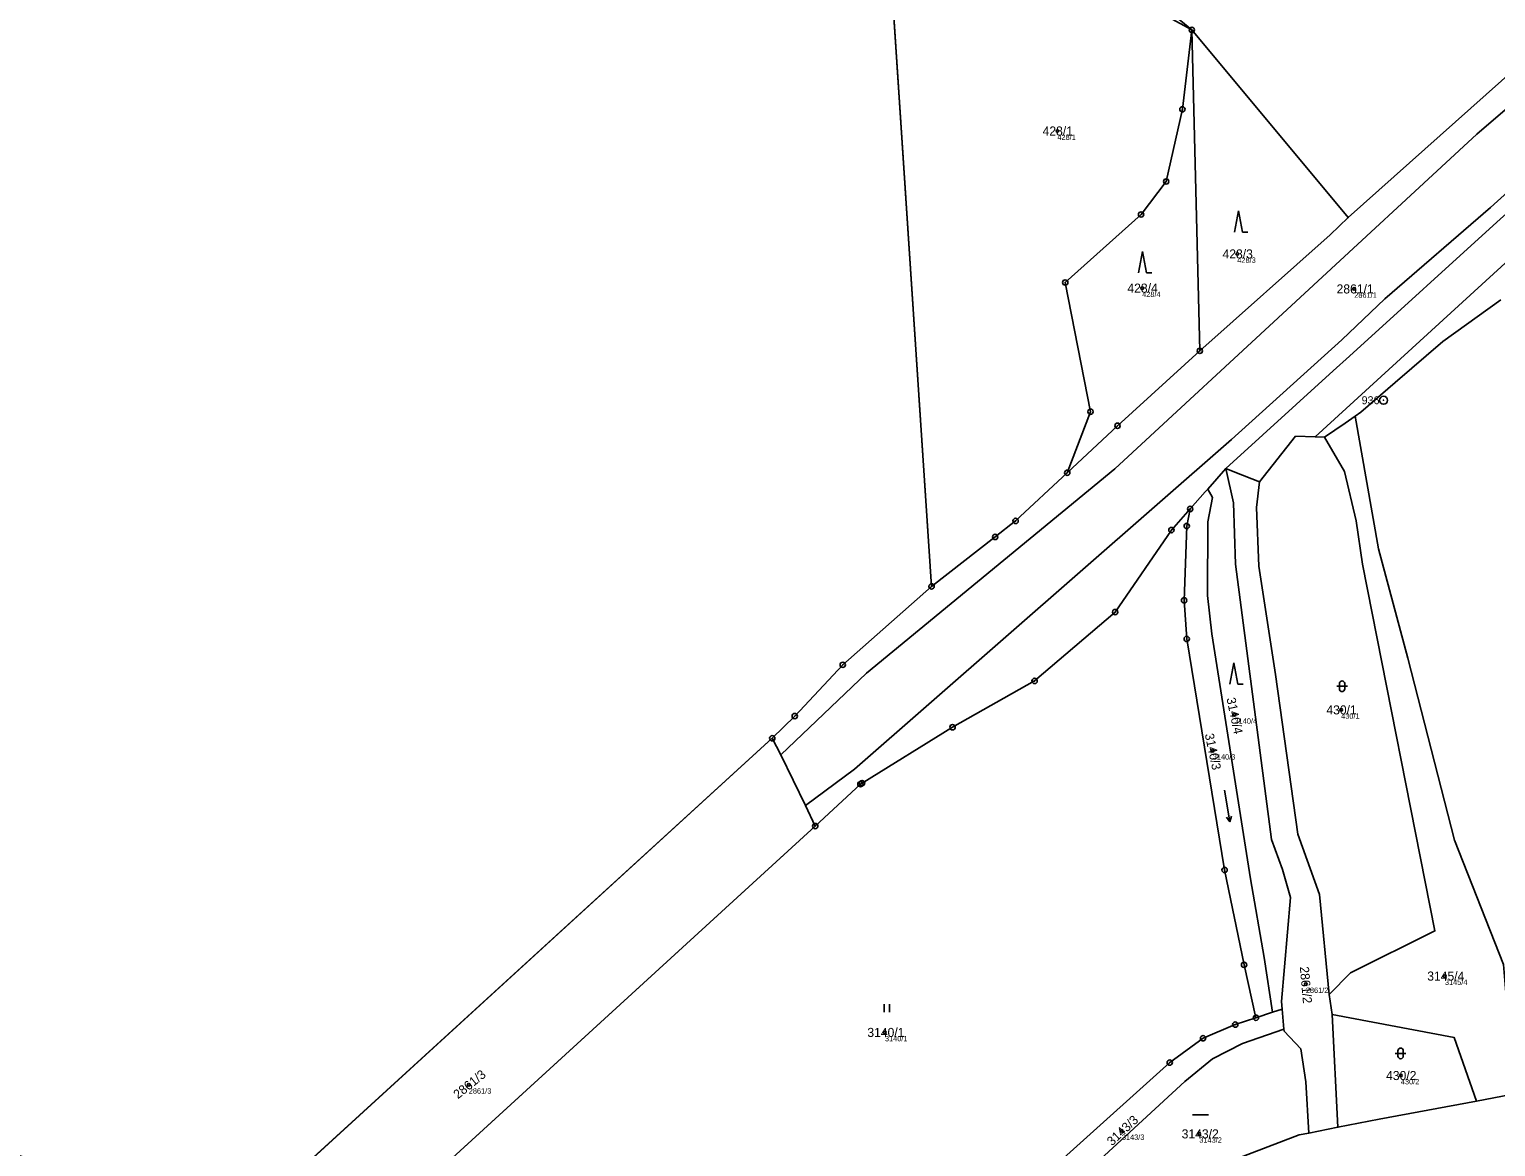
# Model space of a CAD drawing. Extents: x -761891 to -756141, y -1178507 to -1171885.
# Drawn here: x -760402.6 to -760127.7, y -1175664.4 to -1175454.9 of the extents above; entities that cross this region are included whole.
import ezdxf

# ---------------------------------------------------------------- set-up
doc = ezdxf.new("R2010")
doc.units = 0
for name, color, linetype in [('Definiční body', 7, 'Continuous'), ('Hranice parcel', 7, 'Continuous'), ('Parcelní čísla', 7, 'Continuous'), ('Polygon ku', 7, 'Continuous'), ('Polygon parcely', 7, 'Continuous'), ('Vnitřní kresba', 7, 'Continuous'), ('Značky bodu BP', 7, 'Continuous'), ('Značky kultur', 7, 'Continuous')]:
    doc.layers.add(name, color=color, linetype=linetype)

msp = doc.modelspace()

# ---------------------------------------------------------------- linework, layer by layer
at = {"layer": 'Definiční body'}
for centre in [(-760209.86, -1175473.95), (-760176.13, -1175497), (-760193.96, -1175503.41), (-760154.21, -1175503.56), (-760176.65, -1175583.42), (-760156.66, -1175582.49), (-760180.72, -1175590.14), (-760163.28, -1175633.9), (-760137.21, -1175632.4), (-760242.18, -1175642.97), (-760320.2, -1175652.79), (-760145.47, -1175651.05), (-760197.77, -1175661.45), (-760183.25, -1175661.99)]:
    msp.add_circle(centre, 0.25, dxfattribs=at)
at = {"layer": 'Hranice parcel'}
for p, q in [((-760242.21, -1175426.87), (-760233.44, -1175559.33)), ((-760155.34, -1175490.18), (-760184.65, -1175454.99)), ((-760184.65, -1175454.99), (-760183.15, -1175515.17)), ((-760155.34, -1175490.18), (-760123.74, -1175461.95)), ((-760178.27, -1175537.24), (-760181.68, -1175541.09)), ((-760363.78, -1175679.6), (-760263.3, -1175587.81)), ((-760257.09, -1175600.43), (-760255.24, -1175604.27)), ((-760255.24, -1175604.27), (-760373.02, -1175711.98)), ((-760158.32, -1175639.63), (-760158.88, -1175635.85)), ((-760169.53, -1175639.2), (-760167.73, -1175638.61)), ((-760167.73, -1175638.61), (-760167.38, -1175642.33)), ((-760172.63, -1175640.22), (-760169.53, -1175639.2)), ((-760157.26, -1175660.75), (-760158.32, -1175639.63)), ((-760124.78, -1175654.62), (-760131.32, -1175655.84)), ((-760131.32, -1175655.84), (-760149.56, -1175659.24)), ((-760157.26, -1175660.75), (-760162.75, -1175661.83)), ((-760149.56, -1175659.24), (-760157.26, -1175660.75)), ((-760162.75, -1175661.83), (-760164.53, -1175662.18))]:
    msp.add_line(p, q, dxfattribs=at)
for points in [[(-759875.72, -1175270.61), (-759892.54, -1175281.87), (-759895.34, -1175283.74), (-759920.33, -1175301.61), (-759934.47, -1175313.73), (-759963.32, -1175339.72), (-759986.24, -1175361.94), (-760000.01, -1175375.77), (-760017.4, -1175393.22), (-760078.48, -1175447.46), (-760126.78, -1175490.39), (-760155.12, -1175516.17), (-760158.15, -1175518.92), (-760178.27, -1175537.24)], [(-760184.65, -1175454.99), (-760204.97, -1175438.3), (-760222.46, -1175426.73), (-760207.8, -1175427.07), (-760250.09, -1175418.24), (-760261.2, -1175418.96)], [(-760184.65, -1175454.99), (-760223.61, -1175433.82), (-760242.21, -1175426.87)], [(-760208.01, -1175538.03), (-760203.65, -1175526.58), (-760208.39, -1175502.35), (-760194.17, -1175489.61), (-760189.47, -1175483.42), (-760186.42, -1175469.87), (-760184.65, -1175454.99)], [(-760183.15, -1175515.17), (-760158.74, -1175493.42), (-760155.34, -1175490.18)], [(-760154.05, -1175527.43), (-760152.96, -1175526.69), (-760146.51, -1175521.11), (-760137.59, -1175513.4), (-760126.71, -1175505.59)], [(-760208.01, -1175538.03), (-760198.59, -1175529.22), (-760183.15, -1175515.17)], [(-760159.78, -1175531.35), (-760155.93, -1175528.72), (-760154.05, -1175527.43)], [(-760154.05, -1175527.43), (-760149.65, -1175552.32), (-760144.14, -1175572.82), (-760135.4, -1175606.9), (-760126.24, -1175630.24), (-760125.4, -1175640), (-760117.59, -1175661.38), (-760110.41, -1175689.02), (-760107.29, -1175696.33), (-760101.25, -1175701.8), (-760095.18, -1175705.23), (-760090.4, -1175706.38)], [(-760171.94, -1175539.74), (-760165.21, -1175531.19), (-760161.55, -1175531.3), (-760159.78, -1175531.35)], [(-760158.88, -1175635.85), (-760154.91, -1175631.78), (-760139.1, -1175623.92), (-760152.67, -1175555.17), (-760153.84, -1175547.04), (-760156.05, -1175537.77), (-760159.78, -1175531.35)], [(-760178.27, -1175537.24), (-760176.84, -1175543.65), (-760176.46, -1175555.15), (-760169.71, -1175606.78), (-760167.67, -1175612.39), (-760166.18, -1175617.68), (-760167.87, -1175637.17), (-760167.73, -1175638.61)], [(-760178.27, -1175537.24), (-760176.61, -1175537.9), (-760171.94, -1175539.74)], [(-760233.44, -1175559.33), (-760221.52, -1175550.06), (-760217.68, -1175547.07), (-760208.01, -1175538.03)], [(-760158.88, -1175635.85), (-760160.7, -1175617.09), (-760164.77, -1175605.82), (-760168.95, -1175575.83), (-760172.1, -1175555.56), (-760172.5, -1175544.55), (-760171.94, -1175539.74)], [(-760181.68, -1175541.09), (-760182.14, -1175541.61), (-760184.97, -1175544.81)], [(-760169.53, -1175639.2), (-760171.11, -1175628.89), (-760173.63, -1175614.16), (-760180.93, -1175568.22), (-760181.72, -1175561.04), (-760181.65, -1175547.24), (-760180.76, -1175542.64), (-760181.68, -1175541.09)], [(-760184.97, -1175544.81), (-760188.48, -1175548.77), (-760199.03, -1175564.14), (-760214.12, -1175577.07), (-760229.51, -1175585.74), (-760246.48, -1175596.23), (-760246.78, -1175596.42), (-760255.24, -1175604.27)], [(-760172.63, -1175640.22), (-760174.87, -1175630.3), (-760178.51, -1175612.51), (-760185.62, -1175569.18), (-760186.1, -1175561.96), (-760185.61, -1175548.02), (-760184.97, -1175544.81)], [(-760263.3, -1175587.81), (-760259.1, -1175583.66), (-760250.09, -1175574.04), (-760233.44, -1175559.33)], [(-760263.3, -1175587.81), (-760261.7, -1175590.9), (-760257.09, -1175600.43)], [(-760250.61, -1175704.18), (-760244.19, -1175698.46), (-760188.79, -1175648.62), (-760182.55, -1175644.06), (-760176.51, -1175641.5), (-760172.63, -1175640.22)], [(-760131.32, -1175655.84), (-760135.5, -1175643.91), (-760158.32, -1175639.63)], [(-760167.38, -1175642.33), (-760175.15, -1175645.06), (-760180.76, -1175647.92), (-760185.96, -1175652.2), (-760235.2, -1175697.57)], [(-760167.38, -1175642.33), (-760167.34, -1175642.76), (-760164.2, -1175646.07), (-760163.28, -1175652.24), (-760162.75, -1175661.83)], [(-760164.53, -1175662.18), (-760203.53, -1175677.12), (-760235.2, -1175697.57)]]:
    msp.add_lwpolyline(points, dxfattribs=at)
at = {"layer": 'Polygon ku'}
msp.add_lwpolyline([(-760405.75, -1175712.59), (-760400.29, -1175712.61), (-760373.02, -1175711.98), (-760349.46, -1175711.84), (-760324.98, -1175712.53), (-760307.31, -1175725.06), (-760305.37, -1175726.43), (-760297.39, -1175731.62), (-760285.41, -1175731.69), (-760274.15, -1175726.14), (-760273.79, -1175724.5), (-760269.62, -1175705.71), (-760255.49, -1175705.27), (-760250.61, -1175704.18), (-760246.3, -1175703.21), (-760235.2, -1175697.57), (-760203.53, -1175677.12), (-760164.53, -1175662.18), (-760162.75, -1175661.83), (-760157.26, -1175660.75), (-760149.56, -1175659.24), (-760131.32, -1175655.84), (-760124.78, -1175654.62)], dxfattribs=at)
at = {"layer": 'Polygon parcely'}
for points in [[(-760584.14, -1175606.25), (-760473.28, -1175643.15), (-760363.78, -1175679.6), (-760263.3, -1175587.81), (-760259.1, -1175583.66), (-760250.09, -1175574.04), (-760233.44, -1175559.33), (-760242.21, -1175426.87), (-760260.8, -1175419.92), (-760261.2, -1175418.96), (-760268.83, -1175419.45), (-760270.99, -1175412.35), (-760288.12, -1175363.58), (-760292.27, -1175334.11), (-760288.4, -1175317.27), (-760284.28, -1175295.72), (-760253.73, -1175177.38)], [(-760253.73, -1175177.38), (-760284.28, -1175295.72), (-760288.4, -1175317.27), (-760292.27, -1175334.11), (-760288.12, -1175363.58), (-760270.99, -1175412.35), (-760268.83, -1175419.45), (-760261.2, -1175418.96), (-760250.09, -1175418.24), (-760207.8, -1175427.07), (-760222.46, -1175426.73), (-760204.97, -1175438.3), (-760184.65, -1175454.99), (-760155.34, -1175490.18), (-760123.74, -1175461.95), (-760000, -1175350.32), (-759985.95, -1175337.49), (-759893.12, -1175252.76)], [(-760123.74, -1175461.95), (-760155.34, -1175490.18), (-760158.74, -1175493.42), (-760183.15, -1175515.17), (-760198.59, -1175529.22), (-760208.01, -1175538.03), (-760217.68, -1175547.07), (-760221.52, -1175550.06), (-760233.44, -1175559.33), (-760250.09, -1175574.04), (-760259.1, -1175583.66), (-760263.3, -1175587.81), (-760261.7, -1175590.9), (-760257.09, -1175600.43), (-760255.24, -1175604.27), (-760246.78, -1175596.42), (-760246.48, -1175596.23), (-760229.51, -1175585.74), (-760214.12, -1175577.07), (-760199.03, -1175564.14), (-760188.48, -1175548.77), (-760184.97, -1175544.81), (-760182.14, -1175541.61), (-760181.68, -1175541.09), (-760178.27, -1175537.24), (-760158.15, -1175518.92), (-760155.12, -1175516.17), (-760126.78, -1175490.39)], [(-760126.78, -1175490.39), (-760155.12, -1175516.17), (-760158.15, -1175518.92), (-760178.27, -1175537.24), (-760176.61, -1175537.9), (-760171.94, -1175539.74), (-760165.21, -1175531.19), (-760161.55, -1175531.3), (-760159.78, -1175531.35), (-760155.93, -1175528.72), (-760154.05, -1175527.43), (-760152.96, -1175526.69), (-760146.51, -1175521.11), (-760137.59, -1175513.4), (-760126.71, -1175505.59)], [(-760126.71, -1175505.59), (-760137.59, -1175513.4), (-760146.51, -1175521.11), (-760152.96, -1175526.69), (-760154.05, -1175527.43), (-760149.65, -1175552.32), (-760144.14, -1175572.82), (-760135.4, -1175606.9), (-760126.24, -1175630.24)], [(-760126.24, -1175630.24), (-760135.4, -1175606.9), (-760144.14, -1175572.82), (-760149.65, -1175552.32), (-760154.05, -1175527.43), (-760155.93, -1175528.72), (-760159.78, -1175531.35), (-760156.05, -1175537.77), (-760153.84, -1175547.04), (-760152.67, -1175555.17), (-760139.1, -1175623.92), (-760154.91, -1175631.78), (-760158.88, -1175635.85), (-760158.32, -1175639.63), (-760135.5, -1175643.91), (-760131.32, -1175655.84), (-760124.78, -1175654.62)], [(-760244.19, -1175698.46), (-760188.79, -1175648.62), (-760182.55, -1175644.06), (-760176.51, -1175641.5), (-760172.63, -1175640.22), (-760174.87, -1175630.3), (-760178.51, -1175612.51), (-760185.62, -1175569.18), (-760186.1, -1175561.96), (-760185.61, -1175548.02), (-760184.97, -1175544.81), (-760188.48, -1175548.77), (-760199.03, -1175564.14), (-760214.12, -1175577.07), (-760229.51, -1175585.74), (-760246.48, -1175596.23), (-760246.78, -1175596.42), (-760255.24, -1175604.27), (-760373.02, -1175711.98)]]:
    msp.add_lwpolyline(points, dxfattribs=at)
for points in [[(-760260.8, -1175419.92), (-760242.21, -1175426.87), (-760223.61, -1175433.82), (-760184.65, -1175454.99), (-760204.97, -1175438.3), (-760222.46, -1175426.73), (-760207.8, -1175427.07), (-760250.09, -1175418.24), (-760261.2, -1175418.96)], [(-760189.47, -1175483.42), (-760186.42, -1175469.87), (-760184.65, -1175454.99), (-760223.61, -1175433.82), (-760242.21, -1175426.87), (-760233.44, -1175559.33), (-760221.52, -1175550.06), (-760217.68, -1175547.07), (-760208.01, -1175538.03), (-760203.65, -1175526.58), (-760208.39, -1175502.35), (-760194.17, -1175489.61)], [(-760183.15, -1175515.17), (-760184.65, -1175454.99), (-760186.42, -1175469.87), (-760189.47, -1175483.42), (-760194.17, -1175489.61), (-760208.39, -1175502.35), (-760203.65, -1175526.58), (-760208.01, -1175538.03), (-760198.59, -1175529.22)], [(-760183.15, -1175515.17), (-760158.74, -1175493.42), (-760155.34, -1175490.18), (-760184.65, -1175454.99)], [(-760159.78, -1175531.35), (-760161.55, -1175531.3), (-760165.21, -1175531.19), (-760171.94, -1175539.74), (-760172.5, -1175544.55), (-760172.1, -1175555.56), (-760168.95, -1175575.83), (-760164.77, -1175605.82), (-760160.7, -1175617.09), (-760158.88, -1175635.85), (-760154.91, -1175631.78), (-760139.1, -1175623.92), (-760152.67, -1175555.17), (-760153.84, -1175547.04), (-760156.05, -1175537.77)], [(-760181.68, -1175541.09), (-760180.76, -1175542.64), (-760181.65, -1175547.24), (-760181.72, -1175561.04), (-760180.93, -1175568.22), (-760173.63, -1175614.16), (-760171.11, -1175628.89), (-760169.53, -1175639.2), (-760167.73, -1175638.61), (-760167.87, -1175637.17), (-760166.18, -1175617.68), (-760167.67, -1175612.39), (-760169.71, -1175606.78), (-760176.46, -1175555.15), (-760176.84, -1175543.65), (-760178.27, -1175537.24)], [(-760158.32, -1175639.63), (-760158.88, -1175635.85), (-760160.7, -1175617.09), (-760164.77, -1175605.82), (-760168.95, -1175575.83), (-760172.1, -1175555.56), (-760172.5, -1175544.55), (-760171.94, -1175539.74), (-760176.61, -1175537.9), (-760178.27, -1175537.24), (-760176.84, -1175543.65), (-760176.46, -1175555.15), (-760169.71, -1175606.78), (-760167.67, -1175612.39), (-760166.18, -1175617.68), (-760167.87, -1175637.17), (-760167.73, -1175638.61), (-760167.38, -1175642.33), (-760167.34, -1175642.76), (-760164.2, -1175646.07), (-760163.28, -1175652.24), (-760162.75, -1175661.83), (-760157.26, -1175660.75)], [(-760181.72, -1175561.04), (-760181.65, -1175547.24), (-760180.76, -1175542.64), (-760181.68, -1175541.09), (-760182.14, -1175541.61), (-760184.97, -1175544.81), (-760185.61, -1175548.02), (-760186.1, -1175561.96), (-760185.62, -1175569.18), (-760178.51, -1175612.51), (-760174.87, -1175630.3), (-760172.63, -1175640.22), (-760169.53, -1175639.2), (-760171.11, -1175628.89), (-760173.63, -1175614.16), (-760180.93, -1175568.22)], [(-760400.29, -1175712.61), (-760373.02, -1175711.98), (-760255.24, -1175604.27), (-760257.09, -1175600.43), (-760261.7, -1175590.9), (-760263.3, -1175587.81), (-760363.78, -1175679.6), (-760372.89, -1175687.92), (-760385.85, -1175699.6)], [(-760250.61, -1175704.18), (-760246.3, -1175703.21), (-760235.2, -1175697.57), (-760185.96, -1175652.2), (-760180.76, -1175647.92), (-760175.15, -1175645.06), (-760167.38, -1175642.33), (-760167.73, -1175638.61), (-760169.53, -1175639.2), (-760172.63, -1175640.22), (-760176.51, -1175641.5), (-760182.55, -1175644.06), (-760188.79, -1175648.62), (-760244.19, -1175698.46)], [(-760158.32, -1175639.63), (-760157.26, -1175660.75), (-760149.56, -1175659.24), (-760131.32, -1175655.84), (-760135.5, -1175643.91)], [(-760235.2, -1175697.57), (-760203.53, -1175677.12), (-760164.53, -1175662.18), (-760162.75, -1175661.83), (-760163.28, -1175652.24), (-760164.2, -1175646.07), (-760167.34, -1175642.76), (-760167.38, -1175642.33), (-760175.15, -1175645.06), (-760180.76, -1175647.92), (-760185.96, -1175652.2)]]:
    msp.add_lwpolyline(points, close=True, dxfattribs=at)
at = {"layer": 'Vnitřní kresba'}
for p, q in [((-760097.87, -1175445.79), (-760131.2, -1175474.52)), ((-760080.79, -1175444.86), (-760128.68, -1175488.29)), ((-760131.2, -1175474.52), (-760199.06, -1175537.31)), ((-760128.68, -1175488.29), (-760148.47, -1175505.43)), ((-760161.55, -1175531.3), (-760122.27, -1175495.39)), ((-760148.47, -1175505.43), (-760156.54, -1175513.08)), ((-760156.54, -1175513.08), (-760177.19, -1175531.8)), ((-760177.19, -1175531.8), (-760247.92, -1175593.59)), ((-760199.06, -1175537.31), (-760245.63, -1175575.63)), ((-760245.63, -1175575.63), (-760261.7, -1175590.9)), ((-760247.92, -1175593.59), (-760257.09, -1175600.43))]:
    msp.add_line(p, q, dxfattribs=at)
at = {"layer": 'Značky bodu BP'}
for centre, radius in [((-760184.65, -1175454.99), 0.5), ((-760184.65, -1175454.99), 0.0303), ((-760186.42, -1175469.87), 0.5), ((-760186.42, -1175469.87), 0.0303), ((-760189.47, -1175483.42), 0.5), ((-760189.47, -1175483.42), 0.0303), ((-760194.17, -1175489.61), 0.5), ((-760194.17, -1175489.61), 0.0303), ((-760208.39, -1175502.35), 0.5), ((-760208.39, -1175502.35), 0.0303), ((-760183.15, -1175515.17), 0.5), ((-760183.15, -1175515.17), 0.0303), ((-760148.72, -1175524.43), 0.75), ((-760203.65, -1175526.58), 0.5), ((-760148.72, -1175524.43), 0.03), ((-760203.65, -1175526.58), 0.0303), ((-760198.59, -1175529.22), 0.5), ((-760198.59, -1175529.22), 0.0303), ((-760208.01, -1175538.03), 0.5), ((-760208.01, -1175538.03), 0.0303), ((-760184.97, -1175544.81), 0.5), ((-760184.97, -1175544.81), 0.0303), ((-760217.68, -1175547.07), 0.5), ((-760217.68, -1175547.07), 0.0303), ((-760188.48, -1175548.77), 0.5), ((-760185.61, -1175548.02), 0.5), ((-760185.61, -1175548.02), 0.0303), ((-760221.52, -1175550.06), 0.5), ((-760221.52, -1175550.06), 0.0303), ((-760188.48, -1175548.77), 0.0303), ((-760233.44, -1175559.33), 0.5), ((-760233.44, -1175559.33), 0.0303), ((-760186.1, -1175561.96), 0.5), ((-760186.1, -1175561.96), 0.0303), ((-760199.03, -1175564.14), 0.5), ((-760199.03, -1175564.14), 0.0303), ((-760185.62, -1175569.18), 0.5), ((-760185.62, -1175569.18), 0.0303), ((-760250.09, -1175574.04), 0.5), ((-760250.09, -1175574.04), 0.0303), ((-760214.12, -1175577.07), 0.5), ((-760214.12, -1175577.07), 0.0303), ((-760259.1, -1175583.66), 0.5), ((-760259.1, -1175583.66), 0.0303), ((-760229.51, -1175585.74), 0.5), ((-760229.51, -1175585.74), 0.0303), ((-760263.3, -1175587.81), 0.5), ((-760263.3, -1175587.81), 0.0303), ((-760246.78, -1175596.42), 0.5), ((-760246.48, -1175596.23), 0.5), ((-760246.78, -1175596.42), 0.0303), ((-760246.48, -1175596.23), 0.0303), ((-760255.24, -1175604.27), 0.5), ((-760255.24, -1175604.27), 0.0303), ((-760178.51, -1175612.51), 0.5), ((-760178.51, -1175612.51), 0.0303), ((-760174.87, -1175630.3), 0.5), ((-760174.87, -1175630.3), 0.0303), ((-760176.51, -1175641.5), 0.5), ((-760176.51, -1175641.5), 0.0303), ((-760172.63, -1175640.22), 0.5), ((-760172.63, -1175640.22), 0.0303), ((-760182.55, -1175644.06), 0.5), ((-760182.55, -1175644.06), 0.0303), ((-760188.79, -1175648.62), 0.5), ((-760188.79, -1175648.62), 0.0303)]:
    msp.add_circle(centre, radius, dxfattribs=at)
at = {"layer": 'Značky kultur'}
for p, q in [((-760175.9, -1175488.9), (-760176.65, -1175492.9)), ((-760175.15, -1175492.9), (-760175.9, -1175488.9)), ((-760175.15, -1175492.9), (-760174.15, -1175492.9)), ((-760193.89, -1175496.52), (-760194.64, -1175500.52)), ((-760193.14, -1175500.52), (-760193.89, -1175496.52)), ((-760193.14, -1175500.52), (-760192.14, -1175500.52)), ((-760176.76, -1175573.68), (-760177.51, -1175577.68)), ((-760176.01, -1175577.68), (-760176.76, -1175573.68)), ((-760176.01, -1175577.68), (-760175.01, -1175577.68)), ((-760157.49, -1175578.06), (-760155.49, -1175578.06)), ((-760156.99, -1175577.56), (-760156.99, -1175578.56)), ((-760155.99, -1175578.56), (-760155.99, -1175577.56)), ((-760178.56, -1175597.56), (-760177.52, -1175603.47)), ((-760177.52, -1175603.47), (-760178.18, -1175602.6)), ((-760177.52, -1175603.47), (-760177.19, -1175602.42)), ((-760242.34, -1175639.18), (-760242.34, -1175637.68)), ((-760241.34, -1175639.18), (-760241.34, -1175637.68)), ((-760146.51, -1175646.91), (-760144.51, -1175646.91)), ((-760146.01, -1175646.41), (-760146.01, -1175647.41)), ((-760145.01, -1175647.41), (-760145.01, -1175646.41)), ((-760184.52, -1175658.45), (-760181.52, -1175658.45))]:
    msp.add_line(p, q, dxfattribs=at)
for centre, start, end in [((-760156.49, -1175577.56), 0, 180), ((-760156.49, -1175578.56), 180, 359.9879), ((-760145.51, -1175646.41), 0, 180), ((-760145.51, -1175647.41), 180, 359.9879)]:
    msp.add_arc(centre, 0.5, start, end, dxfattribs=at)

# ---------------------------------------------------------------- texts
at = {"layer": 'Definiční body'}
for s, p in [('428/1', (-760209.86, -1175475.61)), ('428/3', (-760176.13, -1175498.66)), ('428/4', (-760193.96, -1175505.07)), ('2861/1', (-760154.21, -1175505.22)), ('3140/4', (-760176.65, -1175585.08)), ('430/1', (-760156.66, -1175584.15)), ('3140/3', (-760180.72, -1175591.8)), ('3145/4', (-760137.21, -1175634.06)), ('2861/2', (-760163.28, -1175635.56)), ('3140/1', (-760242.18, -1175644.63)), ('430/2', (-760145.47, -1175652.71)), ('2861/3', (-760320.2, -1175654.45)), ('3143/3', (-760197.77, -1175663.11)), ('3143/2', (-760183.25, -1175663.65))]:
    msp.add_text(s, height=1, dxfattribs=at).set_placement(p)
at = {"layer": 'Parcelní čísla'}
for s, p in [('428/1', (-760212.63, -1175474.8)), ('428/3', (-760178.9, -1175497.85)), ('428/4', (-760196.73, -1175504.26)), ('2861/1', (-760157.52, -1175504.41)), ('430/1', (-760159.43, -1175583.34)), ('3145/4', (-760140.52, -1175633.25)), ('3140/1', (-760245.48, -1175643.82)), ('430/2', (-760148.24, -1175651.9)), ('3143/2', (-760186.56, -1175662.84))]:
    msp.add_text(s, height=1.7, dxfattribs=at).set_placement(p)
for s, rotation, p in [('3140/4', 282, (-760178.17, -1175580.36)), ('3140/3', 282, (-760182.24, -1175587.08)), ('2861/2', 275, (-760164.41, -1175630.68)), ('2861/3', 39, (-760322.23, -1175655.53)), ('3143/3', 43, (-760199.61, -1175664.33))]:
    msp.add_text(s, height=1.7, rotation=rotation, dxfattribs=at).set_placement(p)
at = {"layer": 'Značky bodu BP'}
msp.add_text('936', height=1.5, dxfattribs=at).set_placement((-760152.82, -1175525.18))

doc.saveas('drawing.dxf')
